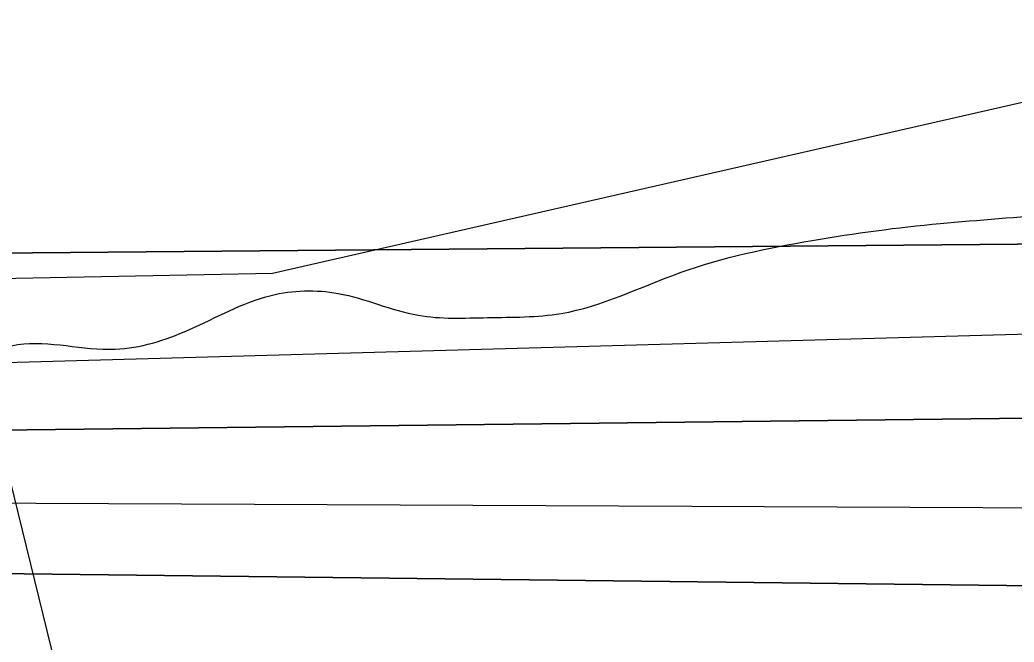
# Model space of a CAD drawing. Extents: x 3445503 to 3483459, y 540493 to 566012.
# Drawn here: x 3472666.8 to 3472826.4, y 551823.9 to 551923.8 of the extents above; entities that cross this region are included whole.
import ezdxf

# ---------------------------------------------------------------- set-up
doc = ezdxf.new("R2010")
doc.units = 0
for name, color, linetype in [('V-RIVR-EDGE', 7, 'Continuous'), ('V-RIVR-RANG', 7, 'Continuous'), ('V-RRAP-RVMT', 7, 'Continuous'), ('V-TOPO-DPTH', 7, 'Continuous'), ('V-TOPO-MINR', 7, 'Continuous'), ('V-TOPO-WATR', 7, 'Continuous')]:
    doc.layers.add(name, color=color, linetype=linetype)

msp = doc.modelspace()

# ---------------------------------------------------------------- linework, layer by layer
at = {"layer": 'V-RIVR-EDGE'}
msp.add_spline([(3466309.3848466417, 552621.9579710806), (3466349.703870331, 552619.4248512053), (3466382.7286882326, 552619.3431903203), (3466411.927860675, 552618.5757255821), (3466431.7444705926, 552619.221988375), (3466456.4313341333, 552621.2467355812), (3466478.3423179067, 552625.364137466), (3466500.245565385, 552626.3528723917), (3466524.236310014, 552628.0317091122), (3466536.750118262, 552627.6531342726), (3466565.613695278, 552631.7533443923), (3466586.12556452, 552632.3978880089), (3466600.729448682, 552633.7523039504), (3466616.0268729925, 552634.4097413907), (3466639.3163411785, 552633.656889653), (3466653.5691573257, 552633.621646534), (3466663.6572942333, 552636.3777557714), (3466670.958376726, 552636.70733408), (3466676.5238896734, 552638.0840993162), (3466689.3818892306, 552636.3141462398), (3466713.3709146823, 552637.2977236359), (3466728.6700581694, 552638.6504204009), (3466733.538592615, 552639.3336454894), (3466741.1864451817, 552639.3147345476), (3466744.6653205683, 552640.3490276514), (3466765.8784662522, 552643.425259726), (3466811.078918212, 552646.7898098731), (3466822.205646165, 552647.8051920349), (3466836.469636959, 552652.2891345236), (3466848.283028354, 552649.8265008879), (3466872.264317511, 552647.6814113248), (3466895.5486281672, 552644.842781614), (3466925.7906895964, 552644.0727381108), (3466966.4607813, 552642.9292772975), (3466982.79421789, 552640.8030986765), (3467002.59535522, 552635.1920275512), (3467043.595884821, 552627.0951139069), (3467061.669188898, 552625.6598966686), (3467070.7101388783, 552626.68043636), (3467078.7116382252, 552629.0940734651), (3467090.2031876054, 552637.061189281), (3467099.252733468, 552641.558025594), (3467116.301199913, 552647.425610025), (3467156.6554667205, 552659.1453062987), (3467180.3045988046, 552663.258410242), (3467190.046825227, 552666.710638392), (3467215.09593143, 552674.6442302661), (3467224.4982644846, 552681.2259849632), (3467241.911552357, 552694.0453030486), (3467256.190156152, 552704.4389497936), (3467275.6875028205, 552716.5578510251), (3467305.630931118, 552735.6035578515), (3467327.5634045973, 552748.4117012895), (3467352.2898091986, 552766.4274129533), (3467374.5759294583, 552781.6681044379), (3467388.8450777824, 552788.2378248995), (3467399.6405082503, 552795.8590302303), (3467402.78378821, 552801.7609981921), (3467413.9139545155, 552804.1668990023), (3467419.4846249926, 552807.6294422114), (3467425.4132401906, 552815.2626817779), (3467432.374429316, 552818.7217866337), (3467446.2950883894, 552824.9447370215), (3467466.1340476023, 552834.6293710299), (3467483.877773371, 552840.495236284), (3467499.17605727, 552841.5003033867), (3467510.654712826, 552844.2529742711), (3467520.049309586, 552847.7060620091), (3467524.5753718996, 552850.4759246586), (3467538.4917330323, 552854.9607267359), (3467570.8333258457, 552859.7476002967), (3467609.0837633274, 552864.1722311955), (3467645.5969120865, 552868.9487896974), (3467670.2803372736, 552869.5830182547), (3467689.7518962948, 552871.2730296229), (3467696.009230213, 552871.257557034), (3467706.087052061, 552869.8421103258), (3467716.5150823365, 552869.4686930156), (3467730.4194092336, 552869.0866798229), (3467744.6799616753, 552872.1801036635), (3467757.201506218, 552874.9301957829), (3467768.325655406, 552874.9026889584), (3467789.870098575, 552871.3730978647), (3467862.1813662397, 552872.9324518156), (3467905.6281973, 552870.0439659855), (3467943.4854469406, 552856.0450843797), (3467982.0233429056, 552836.1347793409), (3468014.6377812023, 552810.677012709), (3468040.65671139, 552789.0595045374), (3468070.1493594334, 552766.3905114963), (3468095.144311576, 552752.4234346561), (3468129.525264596, 552738.433148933), (3468159.7466959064, 552729.3199935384), (3468202.1480592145, 552725.3911974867), (3468241.4284918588, 552724.5988046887), (3468263.6742114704, 552723.5009020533), (3468284.519956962, 552718.5825114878), (3468310.5466234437, 552700.0936702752), (3468339.350029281, 552679.8598040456), (3468348.374647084, 552674.2753801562), (3468371.3078897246, 552670.0470913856), (3468394.9518642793, 552672.074417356), (3468423.1107265, 552672.3524203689), (3468450.5691718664, 552670.5463645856), (3468476.2946264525, 552670.8303847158), (3468493.331918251, 552672.17878354), (3468516.288369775, 552677.3364956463), (3468541.3426335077, 552687.3558654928), (3468560.1404229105, 552697.7383375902), (3468569.530721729, 552699.453277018), (3468577.1777147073, 552699.086736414), (3468586.549102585, 552693.1538232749), (3468603.1932065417, 552676.0787095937), (3468627.1512868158, 552664.5476191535), (3468668.5080419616, 552659.9261425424), (3468712.655289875, 552659.1217155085), (3468729.6977392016, 552662.5558923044), (3468746.743626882, 552667.3805877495), (3468759.9561328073, 552668.390812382), (3468773.149727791, 552661.7531844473), (3468796.0468677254, 552642.9244498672), (3468815.139851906, 552632.1006529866), (3468834.5778869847, 552620.2331075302), (3468847.085678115, 552617.4211250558), (3468885.6579576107, 552611.4160065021), (3468924.924636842, 552605.0615391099), (3468947.8638966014, 552603.2666579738), (3468956.9074253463, 552605.3300866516), (3468965.9595499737, 552610.869811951), (3468970.840118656, 552616.4198523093), (3468974.664044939, 552616.4103968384), (3468976.7334907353, 552609.8002757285), (3468983.642244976, 552592.0539711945), (3468990.5742081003, 552583.6936675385), (3469002.715458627, 552573.2346920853), (3469014.5168157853, 552565.9052431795), (3469022.157791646, 552563.1052949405), (3469029.1086657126, 552562.3928438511), (3469038.490368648, 552560.6314866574), (3469047.8634757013, 552555.3938328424), (3469053.7680224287, 552553.2934418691), (3469073.9245257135, 552550.8101781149), (3469091.299991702, 552548.3337910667), (3469106.580224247, 552542.0386352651), (3469126.7289912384, 552536.4267045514), (3469142.713078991, 552533.6061261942), (3469153.1385305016, 552532.1898198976), (3469162.515075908, 552528.3426847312), (3469171.8761487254, 552518.2382156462), (3469185.7598455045, 552509.5130905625), (3469208.691368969, 552504.5895424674), (3469232.6709389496, 552501.7491935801), (3469258.052202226, 552503.4245919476), (3469277.1821487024, 552507.5488705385), (3469302.5720078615, 552512.7005655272), (3469341.873930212, 552520.598914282), (3469368.302380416, 552524.0098821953), (3469396.1067362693, 552521.5077074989), (3469447.8657340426, 552506.0839237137), (3469526.008483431, 552475.9943654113), (3469583.6754662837, 552459.8607093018), (3469651.0795180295, 552445.0935033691), (3469684.7815439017, 552437.7099004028), (3469730.656625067, 552432.7296194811), (3469767.1482841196, 552428.8154364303), (3469829.708729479, 552423.4462656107), (3469847.787191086, 552424.0968263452), (3469856.8255623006, 552424.0744770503), (3469867.597783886, 552422.3096815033), (3469876.2790699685, 552418.4642655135), (3469887.7370954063, 552412.8738245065), (3469925.5952046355, 552399.2225725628), (3469955.1256745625, 552391.8492846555), (3469977.3593599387, 552385.8845667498), (3470001.330334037, 552379.5679212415), (3470024.271312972, 552378.4682994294), (3470048.2654959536, 552381.5376547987), (3470074.0072827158, 552388.4266385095), (3470084.094560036, 552390.8351180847), (3470093.829909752, 552391.5063089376), (3470109.1161594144, 552387.6445607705), (3470138.280948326, 552372.9719095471), (3470163.617513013, 552356.5705654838), (3470192.4441277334, 552345.7227001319), (3470225.456051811, 552340.4265943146), (3470241.7920671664, 552339.3433046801), (3470271.6882181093, 552339.2693800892), (3470310.9617740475, 552335.6959499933), (3470330.081405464, 552335.6486726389), (3470358.588756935, 552336.2734457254), (3470382.571765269, 552334.8236154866), (3470398.206504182, 552331.3086373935), (3470414.528766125, 552324.6632731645), (3470435.0191456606, 552316.6170752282), (3470465.5847682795, 552306.1125415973), (3470481.553383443, 552297.0346293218), (3470485.3755905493, 552296.3299145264), (3470491.6320648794, 552295.9668122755), (3470495.7976037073, 552293.5230895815), (3470499.962282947, 552290.7317372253), (3470505.8651104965, 552287.9360869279), (3470526.710855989, 552283.017696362), (3470533.314959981, 552282.6537345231), (3470539.224664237, 552282.6391215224), (3470542.35161202, 552281.9361259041), (3470544.0837432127, 552279.4984203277), (3470547.2055334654, 552276.7096467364), (3470551.369353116, 552273.5706647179), (3470557.6223890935, 552271.8170438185), (3470564.5698248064, 552269.7140740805), (3470576.390092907, 552270.0324777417), (3470585.774374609, 552269.3140095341), (3470591.329572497, 552266.5192188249), (3470613.5581003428, 552258.468722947), (3470637.518759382, 552247.9805214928), (3470666.686127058, 552234.3507592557), (3470680.9234706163, 552228.0581822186), (3470696.5547711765, 552223.1526854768), (3470705.2403551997, 552221.0454177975), (3470710.454800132, 552221.0325239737), (3470716.373959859, 552224.8418372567), (3470726.806288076, 552226.2065682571), (3470744.8873284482, 552227.9000179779), (3470772.007599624, 552229.918748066), (3470784.1763569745, 552230.5839218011), (3470792.1709796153, 552230.2165216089), (3470802.939762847, 552227.0612074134), (3470818.5822380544, 552226.6748962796), (3470830.0617531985, 552229.7751968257), (3470835.9809129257, 552233.5845101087), (3470842.5867360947, 552233.9158075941), (3470861.0085294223, 552232.8273604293), (3470874.207281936, 552228.2755104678), (3470890.1810546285, 552221.2833761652), (3470909.2989668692, 552220.5408394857), (3470935.3711915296, 552220.4763703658), (3470949.6326035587, 552223.9174238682), (3470960.7627698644, 552226.3233246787), (3470973.2774377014, 552226.2923795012), (3470997.600339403, 552221.7130227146), (3471022.2691515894, 552216.4375470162), (3471070.562167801, 552205.1939150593), (3471088.982241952, 552203.410208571), (3471111.9249400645, 552203.0058460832), (3471121.6577110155, 552202.63414795), (3471127.9124661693, 552201.5757863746), (3471132.7706855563, 552198.0874555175), (3471136.5825776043, 552193.2111847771), (3471141.449392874, 552193.1991505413), (3471145.627825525, 552195.9698727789), (3471151.191619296, 552196.651378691), (3471156.7536938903, 552196.6376252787), (3471178.2955582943, 552192.0651451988), (3471192.538918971, 552188.2059757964), (3471223.459047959, 552180.4816198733), (3471265.8406407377, 552168.5573415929), (3471314.8263375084, 552156.2691014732), (3471351.300804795, 552145.4023251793), (3471386.043140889, 552136.9732544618), (3471401.337986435, 552136.5878029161), (3471419.4112905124, 552135.1525856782), (3471433.656370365, 552131.9886755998), (3471456.2385449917, 552126.3707277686), (3471476.7409587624, 552123.1913451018), (3471490.6366897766, 552119.3330352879), (3471513.9029490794, 552109.1941826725), (3471547.945727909, 552099.0286828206), (3471579.5628353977, 552091.9978670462), (3471609.4417945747, 552084.9713492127), (3471637.2366949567, 552078.6452482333), (3471668.4958577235, 552067.4437361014), (3471684.820698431, 552061.841260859), (3471699.7636163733, 552059.718520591), (3471716.436946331, 552054.4628154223), (3471743.1820810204, 552045.3582559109), (3471759.4974662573, 552035.931854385), (3471773.3906185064, 552031.0306555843), (3471788.6674126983, 552023.3449811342), (3471808.459094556, 552013.9099837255), (3471820.614098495, 552009.0130828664), (3471825.8216667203, 552006.2191517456), (3471833.447169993, 551997.1618695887), (3471837.259921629, 551992.6332285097), (3471849.414065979, 551987.3886979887), (3471863.313235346, 551984.9209068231), (3471900.5121879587, 551985.8718198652), (3471925.883995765, 551983.723291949), (3471961.6760975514, 551978.0726797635), (3472004.068005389, 551970.3199574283), (3472058.2621299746, 551955.5854158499), (3472104.461631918, 551941.2182744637), (3472151.699724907, 551925.1104060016), (3472165.5920175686, 551919.8615775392), (3472170.7952878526, 551915.3294981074), (3472181.9056836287, 551909.7399166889), (3472191.9809267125, 551907.2815809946), (3472199.9643747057, 551902.3949951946), (3472208.994150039, 551898.8963492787), (3472220.108843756, 551895.0449161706), (3472235.3925146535, 551890.1402790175), (3472240.606959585, 551890.1273851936), (3472245.472915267, 551889.7677212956), (3472259.3703654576, 551886.604670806), (3472269.448187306, 551885.1892240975), (3472280.212672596, 551880.2957615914), (3472294.809680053, 551878.8691402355), (3472314.2752219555, 551878.1257439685), (3472330.2687651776, 551879.1290918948), (3472344.178249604, 551880.8328566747), (3472354.254352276, 551878.7221506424), (3472360.163196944, 551878.3599079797), (3472367.812768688, 551879.0362563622), (3472378.246816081, 551881.096246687), (3472386.2422983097, 551881.076476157), (3472400.490816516, 551879.3030847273), (3472427.2557217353, 551878.1940074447), (3472454.38115044, 551882.2985155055), (3472479.7598349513, 551882.9310248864), (3472504.4381026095, 551881.4794754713), (3472524.948252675, 551881.4287597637), (3472536.418312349, 551880.7051340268), (3472544.4069178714, 551877.9043261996), (3472549.2677160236, 551875.4588843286), (3472555.1774202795, 551875.4442713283), (3472570.123776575, 551874.7120497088), (3472580.207615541, 551875.7300106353), (3472593.4184022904, 551876.0449759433), (3472610.103766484, 551875.6560860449), (3472633.7443026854, 551876.2928933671), (3472647.2949828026, 551873.4783321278), (3472654.2398397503, 551870.3324734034), (3472660.149544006, 551870.3178604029), (3472666.4103162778, 551871.6929064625), (3472682.051931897, 551870.9589656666), (3472693.8790767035, 551874.0584066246), (3472707.1027572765, 551879.5878168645), (3472717.8801363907, 551879.9087992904), (3472730.733838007, 551876.4006979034), (3472741.8571276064, 551876.0255614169), (3472753.678255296, 551876.6915947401), (3472772.8142188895, 551883.249280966), (3472794.0325221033, 551888.4112910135), (3472814.549548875, 551891.1416126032), (3472833.325848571, 551892.8333431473), (3472843.4114067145, 551894.5465633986), (3472860.4572943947, 551899.3712588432), (3472888.2831399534, 551905.5598257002), (3472914.0189095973, 551910.0154017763), (3472934.187447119, 551912.3989532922), (3472958.177332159, 551913.7301603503), (3472986.3353347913, 551913.660533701), (3473020.7489521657, 551912.8801751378), (3473048.558465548, 551912.4637784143), (3473074.9877753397, 551916.2223759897), (3473094.816419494, 551921.7354540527), (3473113.957540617, 551930.3789182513), (3473134.14498908, 551940.4103223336), (3473153.2938464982, 551952.1824534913), (3473173.494188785, 551967.4283025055), (3473183.9394108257, 551974.0074784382), (3473198.201682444, 551977.7961616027), (3473219.4002151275, 551974.9626894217), (3473232.247899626, 551969.0211803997), (3473250.2988544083, 551958.5475919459), (3473256.5475924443, 551955.055822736), (3473269.4025833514, 551952.0691659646)], degree=3, dxfattribs=at)
at = {"layer": 'V-RIVR-RANG'}
msp.add_line((3472561.9777, 552269.7985), (3472819.6502, 551220.9873000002), dxfattribs=at)
at = {"layer": 'V-RRAP-RVMT'}
msp.add_lwpolyline([(3473489.1030000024, 551532.9740000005), (3473612.5090000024, 551604.7680000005), (3473628.5780000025, 551581.0270000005), (3473760.7660000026, 551666.6750000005), (3473423.3430000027, 552189.3750000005), (3473317.9240000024, 552120.0330000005), (3473314.7620000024, 552123.5420000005), (3473182.9090000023, 552045.2410000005), (3473184.6220000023, 552041.3680000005), (3473098.7000000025, 551994.5340000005), (3472999.2220000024, 551944.7870000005), (3472878.5750000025, 551907.2760000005), (3472873.5580000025, 551921.0010000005), (3472707.3210000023, 551883.0840000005), (3472572.6350000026, 551880.4690000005), (3472572.7010000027, 551883.0990000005), (3472326.5640000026, 551887.4460000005), (3472327.0070000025, 551891.7850000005), (3472208.1220000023, 551911.2090000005)], dxfattribs=at)
at = {"layer": 'V-TOPO-DPTH'}
for points in [[(3474424.5610574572, 552261.8754714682), (3474365.129884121, 552221.8408975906), (3474359.864558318, 552218.4853956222), (3474354.4965026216, 552215.3143402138), (3474348.9743520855, 552212.4199546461), (3474343.349471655, 552209.7100156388), (3473694.1036356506, 552008.3346059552), (3473689.781028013, 552006.6655724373), (3473688.3341947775, 552006.1247990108), (3473682.201615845, 552003.8568868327), (3473680.6309509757, 552003.3247179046), (3473675.8086455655, 552002.1386365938), (3473670.8789099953, 552001.8240495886), (3473669.2289842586, 552001.9342692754), (3472983.0051570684, 551889.4230827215), (3472980.092532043, 551888.9877221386), (3472979.5212798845, 551889.0833725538), (3472979.3320185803, 551889.1240664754), (3472979.1432282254, 551889.1670515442), (3472315.7629208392, 551883.3416411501), (3472304.221296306, 551883.3011389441)], [(3472304.221296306, 551883.3011389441), (3472315.7629208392, 551883.3416411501), (3472979.1432282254, 551889.1670515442), (3472979.3320185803, 551889.1240664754), (3472979.5212798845, 551889.0833725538), (3472980.092532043, 551888.9877221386), (3472983.0051570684, 551889.4230827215), (3473669.2289842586, 552001.9342692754), (3473670.8789099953, 552001.8240495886), (3473675.8086455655, 552002.1386365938), (3473680.6309509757, 552003.3247179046), (3473682.201615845, 552003.8568868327), (3473688.3341947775, 552006.1247990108), (3473689.781028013, 552006.6655724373), (3473694.1036356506, 552008.3346059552), (3474343.349471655, 552209.7100156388), (3474348.9743520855, 552212.4199546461), (3474354.4965026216, 552215.3143402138), (3474359.864558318, 552218.4853956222), (3474365.129884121, 552221.8408975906), (3474424.5610574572, 552261.8754714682)], [(3474370.952430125, 552190.2541197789), (3474351.6238182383, 552180.2345032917), (3473731.8046530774, 551980.3672380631), (3473711.581254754, 551973.1287968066), (3473691.3191149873, 551965.9995216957), (3473671.0311475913, 551958.9430240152), (3473600.9336087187, 551934.7735986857), (3473034.436580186, 551844.1142061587), (3473007.640474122, 551839.9594439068), (3472980.6901309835, 551836.9640550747), (3472953.636963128, 551834.7415818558), (3472881.044140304, 551830.3527041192), (3472871.5424401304, 551830.1389971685), (3472862.0720334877, 551830.4018713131), (3472852.648567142, 551831.3796171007), (3472843.256394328, 551832.8339439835), (3472293.2183935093, 551839.3527526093)], [(3472293.2183935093, 551839.3527526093), (3472843.256394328, 551832.8339439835), (3472852.648567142, 551831.3796171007), (3472862.0720334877, 551830.4018713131), (3472871.5424401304, 551830.1389971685), (3472881.044140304, 551830.3527041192), (3472953.636963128, 551834.7415818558), (3472980.6901309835, 551836.9640550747), (3473007.640474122, 551839.9594439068), (3473034.436580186, 551844.1142061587), (3473600.9336087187, 551934.7735986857), (3473671.0311475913, 551958.9430240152), (3473691.3191149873, 551965.9995216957), (3473711.581254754, 551973.1287968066), (3473731.8046530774, 551980.3672380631), (3474351.6238182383, 552180.2345032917), (3474370.952430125, 552190.2541197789)], [(3472286.604769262, 551853.5689931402), (3472911.3827974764, 551860.8560303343), (3472916.2677696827, 551860.1917158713), (3472921.161504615, 551859.8243896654), (3472926.068383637, 551859.902545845), (3472930.984025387, 551860.2776902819), (3472968.904104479, 551864.9166194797), (3472981.1022325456, 551866.7021845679), (3472993.223257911, 551868.8673934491), (3473005.228629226, 551871.6020680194), (3473017.1568978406, 551874.7163863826), (3473557.4741411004, 551952.2157240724), (3473569.522980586, 551952.978388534), (3473581.507662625, 551954.4356415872), (3473593.4495730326, 551956.355953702), (3473605.284353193, 551958.9004612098), (3473617.019899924, 551961.8087341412), (3473628.60659651, 551965.2626552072), (3473640.0940596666, 551969.0803416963), (3473680.1777186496, 551983.4519374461)], [(3472286.604769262, 551853.5689931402), (3472911.3827974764, 551860.8560303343), (3472916.2677696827, 551860.1917158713), (3472921.161504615, 551859.8243896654), (3472926.068383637, 551859.902545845), (3472930.984025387, 551860.2776902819), (3472968.904104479, 551864.9166194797), (3472981.1022325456, 551866.7021845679), (3472993.223257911, 551868.8673934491), (3473005.228629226, 551871.6020680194), (3473017.1568978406, 551874.7163863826), (3473557.4741411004, 551952.2157240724), (3473569.522980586, 551952.978388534), (3473581.507662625, 551954.4356415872), (3473593.4495730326, 551956.355953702), (3473605.284353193, 551958.9004612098), (3473617.019899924, 551961.8087341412), (3473628.60659651, 551965.2626552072), (3473640.0940596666, 551969.0803416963), (3473680.1777186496, 551983.4519374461)]]:
    msp.add_lwpolyline(points, dxfattribs=at)
at = {"layer": 'V-TOPO-MINR'}
for points in [[(3474382.1998906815, 552205.6622642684), (3474366.7910344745, 552196.5907803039), (3474350.9471849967, 552188.3024086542), (3474334.813340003, 552180.5361118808), (3473736.3473667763, 551993.4511216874), (3473721.2347873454, 551987.8498144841), (3473706.100867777, 551982.3073063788), (3473690.934938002, 551976.8529969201), (3473675.747668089, 551971.4574865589), (3473620.108989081, 551951.8732046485), (3473603.136697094, 551946.3008608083), (3473019.099339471, 551859.7242640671), (3472999.6875192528, 551855.9251160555), (3472980.123136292, 551853.0118345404), (3472960.4570448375, 551850.6891306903), (3472906.046056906, 551845.5143300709), (3472898.820375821, 551845.1344834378), (3472891.6131961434, 551845.1595214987), (3472294.8530024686, 551847.8861705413)], [(3474370.952430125, 552190.2541197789), (3474351.6238182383, 552180.2345032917), (3473731.8046530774, 551980.3672380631), (3473711.581254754, 551973.1287968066), (3473691.3191149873, 551965.9995216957), (3473671.0311475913, 551958.9430240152), (3473600.9336087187, 551934.7735986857), (3473034.436580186, 551844.1142061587), (3473007.640474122, 551839.9594439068), (3472980.6901309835, 551836.9640550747), (3472953.636963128, 551834.7415818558), (3472881.044140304, 551830.3527041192), (3472871.5424401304, 551830.1389971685), (3472862.0720334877, 551830.4018713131), (3472852.648567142, 551831.3796171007), (3472843.256394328, 551832.8339439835), (3472293.2183935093, 551839.3527526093)], [(3473684.3624167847, 551994.990644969), (3473660.815111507, 551986.4071425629), (3473654.4504546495, 551984.2695307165), (3473648.0261803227, 551982.3519847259), (3473641.512479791, 551980.7645375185), (3473634.9391617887, 551979.3971561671), (3473628.3059055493, 551978.4306769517), (3473621.6529313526, 551977.7738492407), (3473614.9703802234, 551977.5814987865), (3472999.283011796, 551882.9642645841), (3472993.5430117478, 551881.308811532), (3472987.760079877, 551879.8416403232), (3472981.9127502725, 551878.6568918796), (3472976.022488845, 551877.6604252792), (3472955.857002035, 551874.7510681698), (3472953.2857216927, 551874.5053878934), (3472950.717073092, 551874.4236417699), (3472948.1523721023, 551874.5877968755), (3472945.590302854, 551874.9158861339), (3472943.033785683, 551875.3871446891), (3472940.4819811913, 551875.8818457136), (3472937.9372457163, 551876.411710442), (3472279.875556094, 551858.0261381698)], [(3473680.1777186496, 551983.4519374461), (3473640.0940596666, 551969.0803416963), (3473628.60659651, 551965.2626552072), (3473617.019899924, 551961.8087341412), (3473605.284353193, 551958.9004612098), (3473593.4495730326, 551956.355953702), (3473581.507662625, 551954.4356415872), (3473569.522980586, 551952.978388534), (3473557.4741411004, 551952.2157240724), (3473017.1568978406, 551874.7163863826), (3473005.228629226, 551871.6020680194), (3472993.223257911, 551868.8673934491), (3472981.1022325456, 551866.7021845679), (3472968.904104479, 551864.9166194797), (3472930.984025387, 551860.2776902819), (3472926.068383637, 551859.902545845), (3472921.161504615, 551859.8243896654), (3472916.2677696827, 551860.1917158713), (3472911.3827974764, 551860.8560303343), (3472286.604769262, 551853.5689931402)]]:
    msp.add_lwpolyline(points, dxfattribs=at)
at = {"layer": 'V-TOPO-WATR'}
msp.add_lwpolyline([(3474424.5610574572, 552261.8754714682), (3474365.129884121, 552221.8408975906), (3474359.864558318, 552218.4853956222), (3474354.4965026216, 552215.3143402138), (3474348.9743520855, 552212.4199546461), (3474343.349471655, 552209.7100156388), (3473694.1036356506, 552008.3346059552), (3473689.781028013, 552006.6655724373), (3473688.3341947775, 552006.1247990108), (3473682.201615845, 552003.8568868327), (3473680.6309509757, 552003.3247179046), (3473675.8086455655, 552002.1386365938), (3473670.8789099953, 552001.8240495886), (3473669.2289842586, 552001.9342692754), (3472983.0051570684, 551889.4230827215), (3472980.092532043, 551888.9877221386), (3472979.5212798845, 551889.0833725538), (3472979.3320185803, 551889.1240664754), (3472979.1432282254, 551889.1670515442), (3472315.7629208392, 551883.3416411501), (3472304.221296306, 551883.3011389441)], dxfattribs=at)

doc.saveas('drawing.dxf')
